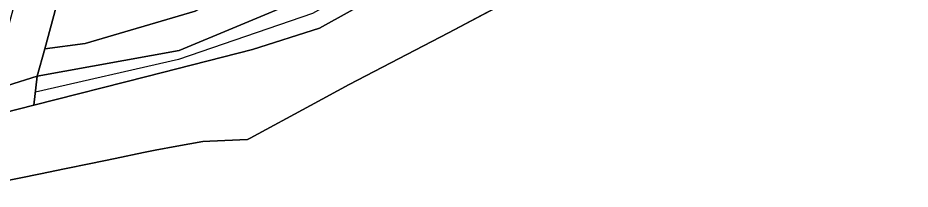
# Model space of a CAD drawing. Extents: x -555509 to -553005, y -1186756 to -1182560.
# Drawn here: x -554852.8 to -554679.6, y -1185520.5 to -1185487.3 of the extents above; entities that cross this region are included whole.
import ezdxf

# ---------------------------------------------------------------- set-up
doc = ezdxf.new("R2010")
doc.units = 0
for name, color, linetype in [('Level 26', 7, 'Continuous'), ('Level 31', 7, 'Continuous'), ('Level 36', 7, 'Continuous'), ('OBRYS_PLOCH', 7, 'Continuous'), ('stav_AP', 7, 'Continuous'), ('stav_DS', 7, 'Continuous'), ('stav_PU', 7, 'Continuous'), ('stav_WT', 7, 'Continuous'), ('stav_ZZ', 7, 'Continuous')]:
    doc.layers.add(name, color=color, linetype=linetype)

msp = doc.modelspace()

# ---------------------------------------------------------------- linework, layer by layer
at = {"layer": 'Level 26'}
for p, q in [((-554810.27, -1185488.94), (-554796.64, -1185483.19)), ((-554839.68, -1185492.24), (-554847.55, -1185493.29)), ((-554847.55, -1185493.29), (-554849, -1185498.59)), ((-554849, -1185498.59), (-554854.76, -1185500.41)), ((-554849.65, -1185504.21), (-554849, -1185498.59)), ((-554855.48, -1185505.69), (-554849.65, -1185504.21))]:
    msp.add_line(p, q, dxfattribs=at)
for points in [[(-554799.99, -1185474.98), (-554809.61, -1185481.05), (-554813.97, -1185483.5), (-554818.35, -1185485.97), (-554839.68, -1185492.24)], [(-554849, -1185498.59), (-554821.46, -1185493.59), (-554810.27, -1185488.94)]]:
    msp.add_lwpolyline(points, dxfattribs=at)
at = {"layer": 'Level 31'}
msp.add_lwpolyline([(-554445.49, -1185223.21), (-554454.96, -1185233.2), (-554483.05, -1185256.78), (-554490.83, -1185263.4), (-554522.76, -1185291.29), (-554542.15, -1185304.6), (-554577.54, -1185334.32), (-554633.5, -1185381.96), (-554668, -1185411.5), (-554681.46, -1185422.71), (-554708.78, -1185438.76), (-554758.85, -1185465.95), (-554795.57, -1185486.43), (-554821.6, -1185495.33), (-554849.36, -1185501.68)], dxfattribs=at)
at = {"layer": 'Level 36'}
msp.add_lwpolyline([(-554841.76, -1185353.38), (-554871.53, -1185409.38), (-554894.36, -1185471.66), (-554888.92, -1185474.12), (-554853.01, -1185482.98), (-554857.96, -1185501.02), (-554854.76, -1185500.41), (-554849, -1185498.59), (-554849.65, -1185504.21), (-554807.22, -1185493.38), (-554794.19, -1185489.23), (-554775.16, -1185478.6), (-554760.96, -1185470.31)], dxfattribs=at)
at = {"layer": 'OBRYS_PLOCH'}
for p, q in [((-554736.83, -1185473), (-554769.17, -1185490.14)), ((-554847.55, -1185493.29), (-554845.3, -1185485.1)), ((-554818.35, -1185485.97), (-554839.68, -1185492.24)), ((-554769.17, -1185490.14), (-554788.44, -1185500.22)), ((-554839.68, -1185492.24), (-554847.55, -1185493.29)), ((-554847.55, -1185493.29), (-554849, -1185498.59)), ((-554849, -1185498.59), (-554847.55, -1185493.29)), ((-554849, -1185498.59), (-554821.46, -1185493.59)), ((-554849, -1185498.59), (-554854.76, -1185500.41)), ((-554854.76, -1185500.41), (-554849, -1185498.59)), ((-554849.65, -1185504.21), (-554849, -1185498.59)), ((-554827.71, -1185498.61), (-554849.65, -1185504.21)), ((-554788.44, -1185500.22), (-554795.98, -1185504.29)), ((-554849.65, -1185504.21), (-554855.48, -1185505.69)), ((-554855.48, -1185505.69), (-554849.65, -1185504.21)), ((-554807.64, -1185510.59), (-554795.98, -1185504.29)), ((-554795.98, -1185504.29), (-554807.64, -1185510.59)), ((-554816.86, -1185511.27), (-554821.91, -1185512.17)), ((-554815.48, -1185511.21), (-554816.86, -1185511.27)), ((-554808.2, -1185510.89), (-554815.48, -1185511.21)), ((-554807.64, -1185510.59), (-554808.2, -1185510.89)), ((-554843.72, -1185516.54), (-554838.59, -1185515.49)), ((-554838.59, -1185515.49), (-554843.72, -1185516.54)), ((-554861.2, -1185520.14), (-554852.5, -1185518.35)), ((-554852.5, -1185518.35), (-554861.2, -1185520.14))]:
    msp.add_line(p, q, dxfattribs=at)
for points in [[(-554795.98, -1185504.29), (-554788.44, -1185500.22), (-554769.17, -1185490.14), (-554736.83, -1185473), (-554718.03, -1185462.53), (-554709.87, -1185457.99), (-554692.49, -1185449.24), (-554684.1, -1185443.27)], [(-554794.19, -1185489.23), (-554775.19, -1185478.62), (-554775.16, -1185478.6)], [(-554775.16, -1185478.6), (-554775.19, -1185478.62), (-554794.19, -1185489.23)], [(-554796.64, -1185483.19), (-554810.27, -1185488.94), (-554821.46, -1185493.59), (-554849, -1185498.59), (-554849.65, -1185504.21)], [(-554821.46, -1185493.59), (-554810.27, -1185488.94), (-554796.64, -1185483.19)], [(-554849.65, -1185504.21), (-554827.71, -1185498.61), (-554807.22, -1185493.38), (-554794.19, -1185489.23)], [(-554794.19, -1185489.23), (-554807.22, -1185493.38), (-554827.71, -1185498.61)], [(-554828.38, -1185513.39), (-554826.08, -1185512.92), (-554821.91, -1185512.17), (-554816.86, -1185511.27), (-554815.48, -1185511.21)], [(-554815.48, -1185511.21), (-554808.2, -1185510.89), (-554807.64, -1185510.59)], [(-554838.59, -1185515.49), (-554833.87, -1185514.52), (-554828.38, -1185513.39)], [(-554828.38, -1185513.39), (-554833.87, -1185514.52), (-554838.59, -1185515.49)], [(-554821.91, -1185512.17), (-554826.08, -1185512.92), (-554828.38, -1185513.39)], [(-554852.5, -1185518.35), (-554848.36, -1185517.5), (-554843.72, -1185516.54)], [(-554843.72, -1185516.54), (-554848.36, -1185517.5), (-554852.5, -1185518.35)]]:
    msp.add_lwpolyline(points, dxfattribs=at)
at = {"layer": 'stav_AP'}
for p, q in [((-554788.44, -1185500.22), (-554795.98, -1185504.29)), ((-554795.98, -1185504.29), (-554807.64, -1185510.59)), ((-554815.48, -1185511.21), (-554816.86, -1185511.27)), ((-554808.2, -1185510.89), (-554815.48, -1185511.21)), ((-554807.64, -1185510.59), (-554808.2, -1185510.89)), ((-554828.38, -1185513.39), (-554833.87, -1185514.52)), ((-554826.08, -1185512.92), (-554828.38, -1185513.39)), ((-554833.87, -1185514.52), (-554838.59, -1185515.49)), ((-554843.72, -1185516.54), (-554848.36, -1185517.5)), ((-554838.59, -1185515.49), (-554843.72, -1185516.54)), ((-554852.5, -1185518.35), (-554861.2, -1185520.14)), ((-554848.36, -1185517.5), (-554852.5, -1185518.35))]:
    msp.add_line(p, q, dxfattribs=at)
for points in [[(-554709.87, -1185457.99), (-554718.03, -1185462.53), (-554736.83, -1185473), (-554769.17, -1185490.14), (-554788.44, -1185500.22)], [(-554816.86, -1185511.27), (-554821.91, -1185512.17), (-554826.08, -1185512.92)]]:
    msp.add_lwpolyline(points, dxfattribs=at)
at = {"layer": 'stav_DS'}
for p, q in [((-554794.19, -1185489.23), (-554807.22, -1185493.38)), ((-554849.65, -1185504.21), (-554855.48, -1185505.69)), ((-554807.64, -1185510.59), (-554795.98, -1185504.29)), ((-554816.86, -1185511.27), (-554815.48, -1185511.21)), ((-554815.48, -1185511.21), (-554808.2, -1185510.89)), ((-554808.2, -1185510.89), (-554807.64, -1185510.59)), ((-554828.38, -1185513.39), (-554826.08, -1185512.92)), ((-554848.36, -1185517.5), (-554843.72, -1185516.54)), ((-554843.72, -1185516.54), (-554838.59, -1185515.49)), ((-554852.5, -1185518.35), (-554848.36, -1185517.5))]:
    msp.add_line(p, q, dxfattribs=at)
for points in [[(-554769.17, -1185490.14), (-554736.83, -1185473), (-554718.03, -1185462.53)], [(-554775.16, -1185478.6), (-554775.19, -1185478.62), (-554794.19, -1185489.23)], [(-554795.98, -1185504.29), (-554788.44, -1185500.22), (-554769.17, -1185490.14)], [(-554807.22, -1185493.38), (-554827.71, -1185498.61), (-554849.65, -1185504.21)], [(-554826.08, -1185512.92), (-554821.91, -1185512.17), (-554816.86, -1185511.27)], [(-554838.59, -1185515.49), (-554833.87, -1185514.52), (-554828.38, -1185513.39)], [(-554863.27, -1185520.5), (-554861.2, -1185520.14), (-554852.5, -1185518.35)]]:
    msp.add_lwpolyline(points, dxfattribs=at)
at = {"layer": 'stav_PU'}
for p, q in [((-554847.55, -1185493.29), (-554845.3, -1185485.1)), ((-554849, -1185498.59), (-554847.55, -1185493.29)), ((-554854.76, -1185500.41), (-554849, -1185498.59))]:
    msp.add_line(p, q, dxfattribs=at)
at = {"layer": 'stav_WT'}
for points in [[(-554794.19, -1185489.23), (-554775.19, -1185478.62), (-554775.16, -1185478.6)], [(-554796.64, -1185483.19), (-554810.27, -1185488.94), (-554821.46, -1185493.59), (-554849, -1185498.59), (-554849.65, -1185504.21)], [(-554849.65, -1185504.21), (-554827.71, -1185498.61), (-554807.22, -1185493.38), (-554794.19, -1185489.23)]]:
    msp.add_lwpolyline(points, dxfattribs=at)
at = {"layer": 'stav_ZZ'}
for p, q in [((-554845.3, -1185485.1), (-554847.55, -1185493.29)), ((-554847.55, -1185493.29), (-554839.68, -1185492.24))]:
    msp.add_line(p, q, dxfattribs=at)
msp.add_lwpolyline([(-554839.68, -1185492.24), (-554818.35, -1185485.97), (-554813.97, -1185483.5), (-554809.61, -1185481.05), (-554799.99, -1185474.98)], dxfattribs=at)

doc.saveas('drawing.dxf')
